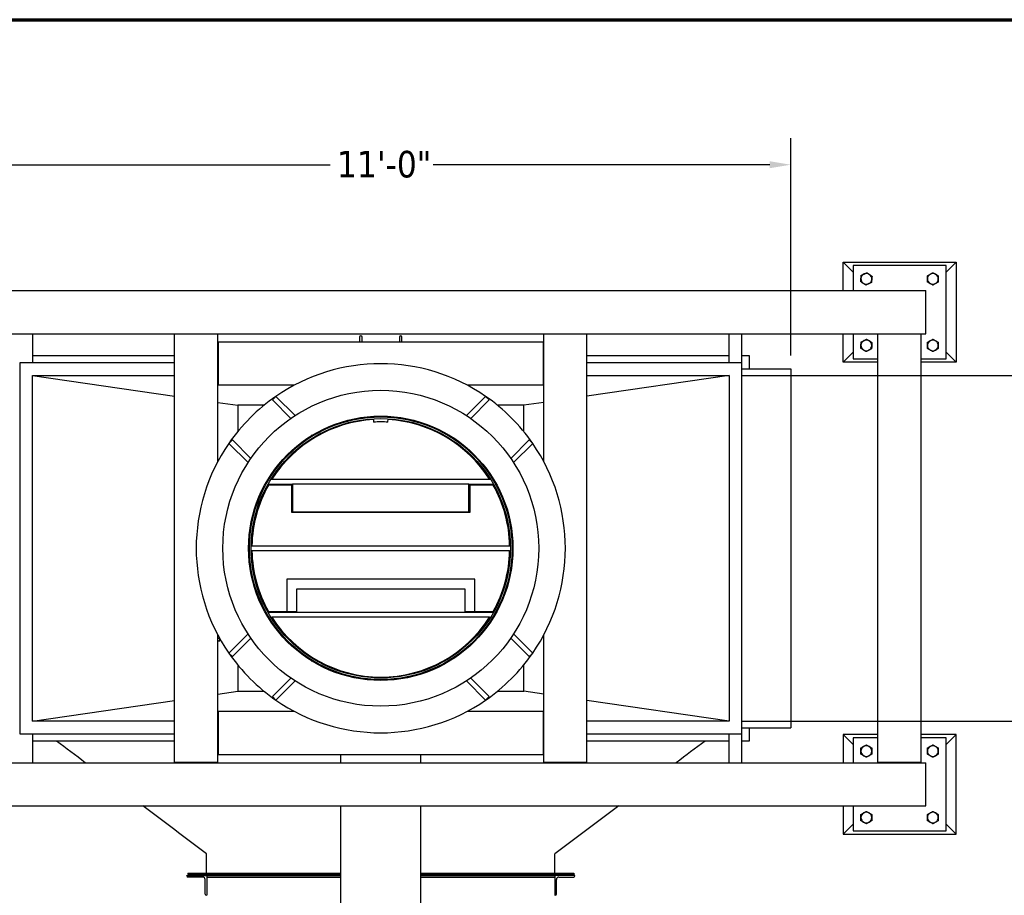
# Model space of a CAD drawing. Header units: inches. Extents: x 24 to 1128, y -74 to 748.
# Tile 509 of 557: x 477 to 625, y 616 to 748. Entities that reach past the tile are written whole.
import ezdxf

# ---------------------------------------------------------------- set-up
doc = ezdxf.new("R2010")
doc.units = ezdxf.units.IN
doc.header["$LTSCALE"] = 32
doc.header["$MEASUREMENT"] = 0
for name, color, linetype, lineweight in [('Border (ANSI)', 7, 'Continuous', 70), ('Dimension (ANSI)', 7, 'Continuous', 25), ('Visible (ANSI)', 7, 'Continuous', 30)]:
    doc.layers.add(name, color=color, linetype=linetype, lineweight=lineweight)
doc.styles.add('Note Text (ANSI)', font='tahoma.ttf')
doc.dimstyles.new('Architectural (ANSI)', dxfattribs={"dimscale": 32, "dimtxt": 0.125, "dimasz": 0.098425, "dimexe": 0.125, "dimexo": 0.0625, "dimgap": 0.031496, "dimtad": 0, "dimtih": 1, "dimtoh": 1, "dimdec": 4, "dimrnd": 1e-08, "dimzin": 3, "dimdsep": 46, "dimlunit": 4, "dimtxsty": 'Note Text (ANSI)', "dimcen": 0.09, "dimdle": 0.393701, "dimclrd": 256, "dimclre": 256, "dimclrt": 256, "dimadec": 0, "dimazin": 3, "dimtfac": 0.96, "dimtofl": 0, "dimtmove": 0, "dimatfit": 3, "dimfxl": 1, "dimfrac": 2, "dimtolj": 1, "dimtzin": 12, "dimlwd": -1, "dimlwe": -1, "dimarcsym": 0})

# ---------------------------------------------------------------- blocks, each defined once
blk = doc.blocks.new('Borders SUPERIOR BORDER')
at = {"layer": 'Border (ANSI)'}
blk.add_line((0.75, 23.375), (35.25, 23.375), dxfattribs=at)
blk = doc.blocks.new('*D18')
at = {"layer": 'Defpoints', "color": 0, "transparency": 16777216}
for p in [(593.23, 726.19), (461.23, 695.52), (593.23, 695.52)]:
    blk.add_point(p, dxfattribs=at)
at = {"layer": 'Dimension (ANSI)', "transparency": 16777216}
for p, q in [((461.23, 697.52), (461.23, 730.19)), ((593.23, 697.52), (593.23, 730.19)), ((464.38, 726.19), (524.01, 726.19)), ((590.08, 726.19), (539.49, 726.19))]:
    blk.add_line(p, q, dxfattribs=at)
for points in [[(464.38, 726.72), (464.38, 725.67), (461.23, 726.19)], [(590.08, 726.72), (590.08, 725.67), (593.23, 726.19)]]:
    blk.add_solid(points, dxfattribs=at)
at = {"layer": 'Dimension (ANSI)', "transparency": 16777216, "insert": (525.01, 728.28), "char_height": 4, "attachment_point": 1, "style": 'Note Text (ANSI)'}
blk.add_mtext('\\A1;11\'-0"', dxfattribs=at)
blk = doc.blocks.new('*D19')
at = {"layer": 'Defpoints', "color": 0, "transparency": 16777216}
for p in [(583.98, 694.52), (583.98, 642.52), (647.98, 642.52)]:
    blk.add_point(p, dxfattribs=at)
at = {"layer": 'Dimension (ANSI)', "transparency": 16777216}
for p, q in [((585.98, 694.52), (651.98, 694.52)), ((647.98, 691.37), (647.98, 679.53)), ((647.98, 645.67), (647.98, 673.52)), ((585.98, 642.52), (651.98, 642.52))]:
    blk.add_line(p, q, dxfattribs=at)
for points in [[(647.46, 691.37), (648.51, 691.37), (647.98, 694.52)], [(647.46, 645.67), (648.51, 645.67), (647.98, 642.52)]]:
    blk.add_solid(points, dxfattribs=at)
at = {"layer": 'Dimension (ANSI)', "transparency": 16777216, "insert": (642.5, 678.52), "char_height": 4, "attachment_point": 1, "style": 'Note Text (ANSI)'}
blk.add_mtext('\\A1;4\'-4"', dxfattribs=at)
blk = doc.blocks.new('*D22')
at = {"layer": 'Defpoints', "color": 0, "transparency": 16777216}
for p in [(449.64, 707.27), (363.01, 481.71), (485.54, 481.71)]:
    blk.add_point(p, dxfattribs=at)
at = {"layer": 'Dimension (ANSI)', "transparency": 16777216}
for p, q in [((447.64, 707.27), (359.01, 707.27)), ((363.01, 704.12), (363.01, 605.03)), ((363.01, 484.86), (363.01, 597.96)), ((483.54, 481.71), (359.01, 481.71))]:
    blk.add_line(p, q, dxfattribs=at)
for points in [[(362.49, 704.12), (363.54, 704.12), (363.01, 707.27)], [(362.49, 484.86), (363.54, 484.86), (363.01, 481.71)]]:
    blk.add_solid(points, dxfattribs=at)
at = {"layer": 'Dimension (ANSI)', "transparency": 16777216, "insert": (349.86, 604.02), "char_height": 4, "attachment_point": 1, "style": 'Note Text (ANSI)'}
blk.add_mtext('\\A1;18\'-9 9/16"', dxfattribs=at)

msp = doc.modelspace()

# ---------------------------------------------------------------- linework, layer by layer
at = {"layer": 'Visible (ANSI)'}
for p, q in [((601.10055, 707.27291), (601.10055, 711.52291)), ((601.10055, 711.52291), (618.10055, 711.52291)), ((601.10055, 711.52291), (602.60055, 710.02291)), ((602.60055, 711.02291), (602.60055, 707.27291)), ((616.60055, 711.02291), (602.60055, 711.02291)), ((618.10055, 711.52291), (616.60055, 710.02291)), ((616.60055, 697.02291), (616.60055, 711.02291)), ((618.10055, 711.52291), (618.10055, 696.52291)), ((449.63555, 707.27291), (613.56555, 707.27291)), ((613.56555, 700.77291), (613.56555, 707.27291)), ((449.63555, 700.77291), (613.56555, 700.77291)), ((479.22555, 700.77291), (479.22555, 696.42291)), ((500.60055, 636.33291), (500.60055, 700.71291)), ((507.10055, 700.71291), (500.60055, 700.71291)), ((503.53877, 700.71291), (503.53877, 700.77291)), ((504.16234, 700.77291), (504.16234, 700.71291)), ((507.10055, 681.55413), (507.10055, 700.71291)), ((528.41305, 700.28241), (528.41305, 699.52291)), ((528.78805, 699.52291), (528.78805, 700.28241)), ((534.41305, 700.28241), (534.41305, 699.52291)), ((534.78805, 699.52291), (534.78805, 700.28241)), ((556.10055, 681.55413), (556.10055, 700.71291)), ((562.60055, 700.71291), (556.10055, 700.71291)), ((559.03877, 700.71291), (559.03877, 700.77291)), ((559.66234, 700.77291), (559.66234, 700.71291)), ((562.60055, 636.33291), (562.60055, 700.71291)), ((583.97555, 696.42291), (583.97555, 700.77291)), ((585.89555, 636.27291), (585.89555, 700.77291)), ((601.10055, 696.52291), (601.10055, 700.77291)), ((602.60055, 700.77291), (602.60055, 697.02291)), ((612.85055, 700.71291), (606.35055, 700.71291)), ((606.35055, 636.33291), (606.35055, 700.71291)), ((606.41305, 700.71291), (606.41305, 700.77291)), ((608.80367, 700.77291), (608.80367, 700.74729)), ((608.80367, 700.74729), (608.82352, 700.71291)), ((609.28877, 700.71291), (609.28877, 700.77291)), ((609.91234, 700.77291), (609.91234, 700.71291)), ((612.78805, 700.77291), (612.78805, 700.71291)), ((612.85055, 636.33291), (612.85055, 700.71291)), ((507.16055, 699.52291), (507.16055, 693.02291)), ((556.04055, 699.52291), (507.16055, 699.52291)), ((556.04055, 693.02291), (556.04055, 699.52291)), ((479.22555, 697.52391), (500.60055, 697.52391)), ((507.10055, 697.52391), (507.16055, 697.52391)), ((556.04055, 697.52391), (556.10055, 697.52391)), ((562.60055, 697.52391), (583.97555, 697.52391)), ((585.89555, 697.52391), (586.97655, 697.52391)), ((586.97655, 697.52391), (586.97655, 695.52291)), ((601.10055, 696.52291), (602.60055, 698.02291)), ((618.10055, 696.52291), (616.60055, 698.02291)), ((477.32555, 696.42291), (477.32555, 640.62291)), ((500.60055, 696.42291), (477.32555, 696.42291)), ((507.10055, 696.5847), (507.16055, 696.5847)), ((507.16055, 695.96113), (507.10055, 695.96113)), ((556.04055, 696.5847), (556.10055, 696.5847)), ((556.10055, 695.96113), (556.04055, 695.96113)), ((585.87555, 696.42291), (562.60055, 696.42291)), ((585.87555, 640.62291), (585.87555, 696.42291)), ((606.35055, 696.52291), (601.10055, 696.52291)), ((602.60055, 697.02291), (606.35055, 697.02291)), ((612.85055, 697.02291), (616.60055, 697.02291)), ((618.10055, 696.52291), (612.85055, 696.52291)), ((479.22555, 694.52291), (500.60055, 694.52291)), ((479.22555, 642.52291), (479.22555, 694.52291)), ((479.22555, 694.52291), (500.60055, 691.40753)), ((507.10055, 694.52291), (507.16055, 694.52291)), ((556.04055, 694.52291), (556.10055, 694.52291)), ((562.60055, 694.52291), (583.97555, 694.52291)), ((583.97555, 694.52291), (562.60055, 691.40753)), ((583.97555, 694.52291), (583.97555, 642.52291)), ((585.89555, 695.52291), (593.22555, 695.52291)), ((593.22555, 695.52291), (593.22555, 641.52291)), ((518.56934, 693.02291), (507.16055, 693.02291)), ((556.04055, 693.02291), (544.63177, 693.02291)), ((515.30469, 690.82919), (515.83502, 691.35952)), ((515.83502, 691.35952), (518.71868, 688.47585)), ((544.48243, 688.47585), (547.36609, 691.35952)), ((547.36609, 691.35952), (547.89642, 690.82919)), ((507.10055, 690.46016), (510.10055, 690.02291)), ((510.10055, 690.02291), (510.10055, 686.0675)), ((514.05597, 690.02291), (510.10055, 690.02291)), ((518.08304, 688.05083), (515.30469, 690.82919)), ((547.89642, 690.82919), (545.11806, 688.05083)), ((553.10055, 690.02291), (549.14514, 690.02291)), ((556.10055, 690.46016), (553.10055, 690.02291)), ((553.10055, 686.0675), (553.10055, 690.02291)), ((530.49504, 687.99155), (530.52339, 687.49236)), ((532.67772, 687.49236), (532.70606, 687.99155)), ((520.96757, 685.1663), (521.35469, 685.55341)), ((541.84642, 685.55341), (542.23353, 685.1663)), ((508.76395, 684.28845), (509.29428, 684.81878)), ((511.64761, 681.40479), (508.76395, 684.28845)), ((509.29428, 684.81878), (512.07264, 682.04042)), ((520.87708, 685.25679), (520.96757, 685.1663)), ((542.23353, 685.1663), (542.32403, 685.25679)), ((551.12847, 682.04042), (553.90683, 684.81878)), ((554.43716, 684.28845), (551.55349, 681.40479)), ((553.90683, 684.81878), (554.43716, 684.28845)), ((514.57005, 678.76878), (514.95717, 679.15589)), ((514.6415, 678.14791), (518.33945, 678.14791)), ((518.21445, 678.02291), (514.71445, 678.02291)), ((514.95717, 679.15589), (514.86667, 679.24639)), ((515.08967, 678.89791), (515.23748, 678.89791)), ((515.23748, 678.89791), (547.96362, 678.89791)), ((518.21445, 673.89791), (518.21445, 678.02291)), ((518.33945, 678.02291), (518.21445, 678.02291)), ((518.33945, 678.14791), (518.33945, 674.02291)), ((544.86166, 678.14791), (518.33945, 678.14791)), ((544.86166, 674.02291), (544.86166, 678.14791)), ((544.86166, 678.14791), (548.5596, 678.14791)), ((544.98666, 678.02291), (544.86166, 678.02291)), ((544.98666, 678.02291), (544.98666, 673.89791)), ((548.48666, 678.02291), (544.98666, 678.02291)), ((547.96362, 678.89791), (548.11144, 678.89791)), ((548.33443, 679.24639), (548.24394, 679.15589)), ((548.24394, 679.15589), (548.63105, 678.76878)), ((544.98666, 673.89791), (518.21445, 673.89791)), ((518.33945, 674.02291), (544.86166, 674.02291)), ((512.10416, 668.89791), (512.22918, 668.89791)), ((512.10416, 668.14791), (512.22918, 668.14791)), ((512.22918, 668.89791), (550.97192, 668.89791)), ((550.97192, 668.14791), (512.22918, 668.14791)), ((550.97192, 668.89791), (551.09695, 668.89791)), ((550.97192, 668.14791), (551.09695, 668.14791)), ((512.33261, 665.5235), (512.45913, 665.5235)), ((550.74198, 665.5235), (550.86849, 665.5235)), ((517.46445, 663.89791), (517.46445, 659.02291)), ((545.73666, 663.89791), (517.46445, 663.89791)), ((545.73666, 659.02291), (545.73666, 663.89791)), ((518.96445, 662.39791), (544.23666, 662.39791)), ((518.96445, 659.02291), (518.96445, 662.39791)), ((544.23666, 662.39791), (544.23666, 659.02291)), ((514.6415, 658.89791), (518.33945, 658.89791)), ((514.71445, 659.02291), (517.46445, 659.02291)), ((517.46445, 659.02291), (518.96445, 659.02291)), ((518.33945, 659.02291), (518.33945, 658.89791)), ((518.33945, 658.89791), (544.86166, 658.89791)), ((544.23666, 659.02291), (545.73666, 659.02291)), ((544.86166, 658.89791), (544.86166, 659.02291)), ((544.86166, 658.89791), (548.5596, 658.89791)), ((545.73666, 659.02291), (548.48666, 659.02291)), ((514.95717, 657.88994), (514.57005, 658.27705)), ((514.86667, 657.79944), (514.95717, 657.88994)), ((515.08967, 658.14791), (515.23748, 658.14791)), ((547.96362, 658.14791), (515.23748, 658.14791)), ((547.96362, 658.14791), (548.11144, 658.14791)), ((548.63105, 658.27705), (548.24394, 657.88994)), ((548.24394, 657.88994), (548.33443, 657.79944)), ((507.10055, 636.33291), (507.10055, 655.4917)), ((507.10055, 655.36299), (507.16945, 655.36299)), ((507.10055, 654.98861), (507.35806, 654.98861)), ((507.10055, 654.61299), (507.35806, 654.61299)), ((507.10055, 654.61177), (507.35806, 654.61177)), ((507.39155, 654.8008), (507.39155, 654.95874)), ((507.39155, 654.61238), (507.39155, 654.8008)), ((507.39155, 654.61238), (507.39155, 654.61238)), ((507.39155, 654.61238), (507.39155, 654.61238)), ((508.76395, 652.75738), (511.64761, 655.64104)), ((512.07264, 655.00541), (509.29428, 652.22705)), ((553.90683, 652.22705), (551.12847, 655.00541)), ((551.55349, 655.64104), (554.43716, 652.75738)), ((556.10055, 636.33291), (556.10055, 655.4917)), ((509.29428, 652.22705), (508.76395, 652.75738)), ((520.96757, 651.87953), (520.87708, 651.78903)), ((521.35469, 651.49242), (520.96757, 651.87953)), ((542.23353, 651.87953), (541.84642, 651.49242)), ((542.32403, 651.78903), (542.23353, 651.87953)), ((554.43716, 652.75738), (553.90683, 652.22705)), ((510.10055, 650.97833), (510.10055, 647.02291)), ((525.60055, 650.10036), (525.60055, 649.96894)), ((537.60055, 650.10036), (537.60055, 649.96894)), ((553.10055, 647.02291), (553.10055, 650.97833)), ((515.30469, 646.21664), (518.08304, 648.995)), ((518.71868, 648.56997), (515.83502, 645.68631)), ((530.50213, 649.17907), (530.49504, 649.05428)), ((532.70606, 649.05428), (532.69898, 649.17907)), ((547.36609, 645.68631), (544.48243, 648.56997)), ((545.11806, 648.995), (547.89642, 646.21664)), ((507.10055, 646.58567), (510.10055, 647.02291)), ((510.10055, 647.02291), (514.05597, 647.02291)), ((549.14514, 647.02291), (553.10055, 647.02291)), ((556.10055, 646.58567), (553.10055, 647.02291)), ((479.22555, 642.52291), (500.60055, 645.6383)), ((515.83502, 645.68631), (515.30469, 646.21664)), ((547.89642, 646.21664), (547.36609, 645.68631)), ((583.97555, 642.52291), (562.60055, 645.6383)), ((507.16055, 644.02291), (518.56934, 644.02291)), ((507.16055, 644.02291), (507.16055, 637.52291)), ((544.63177, 644.02291), (556.04055, 644.02291)), ((556.04055, 637.52291), (556.04055, 644.02291)), ((500.60055, 642.52291), (479.22555, 642.52291)), ((507.16055, 642.52291), (507.10055, 642.52291)), ((556.10055, 642.52291), (556.04055, 642.52291)), ((583.97555, 642.52291), (562.60055, 642.52291)), ((507.10055, 641.0847), (507.16055, 641.0847)), ((556.04055, 641.0847), (556.10055, 641.0847)), ((585.89555, 641.52291), (593.22555, 641.52291)), ((586.97655, 641.52291), (586.97655, 639.52391)), ((477.32555, 640.62291), (500.60055, 640.62291)), ((479.22555, 640.62291), (479.22555, 636.27291)), ((500.60055, 639.52391), (479.22555, 639.52391)), ((507.16055, 640.46113), (507.10055, 640.46113)), ((507.16055, 639.52391), (507.10055, 639.52391)), ((556.10055, 640.46113), (556.04055, 640.46113)), ((556.10055, 639.52391), (556.04055, 639.52391)), ((562.60055, 640.62291), (585.87555, 640.62291)), ((583.97555, 639.52391), (562.60055, 639.52391)), ((583.97555, 636.27291), (583.97555, 640.62291)), ((586.97655, 639.52391), (585.89555, 639.52391)), ((601.10055, 640.52291), (601.10055, 636.27291)), ((606.35055, 640.52291), (601.10055, 640.52291)), ((601.10055, 640.52291), (602.60055, 639.02291)), ((602.60055, 640.02291), (602.60055, 636.27291)), ((606.35055, 640.02291), (602.60055, 640.02291)), ((618.10055, 640.52291), (612.85055, 640.52291)), ((616.60055, 640.02291), (612.85055, 640.02291)), ((618.10055, 640.52291), (616.60055, 639.02291)), ((616.60055, 626.02291), (616.60055, 640.02291)), ((618.10055, 625.52291), (618.10055, 640.52291)), ((507.16055, 637.52291), (556.04055, 637.52291)), ((525.60055, 636.27291), (525.60055, 637.52291)), ((537.60055, 636.27291), (537.60055, 637.52291)), ((449.63555, 636.27291), (613.56555, 636.27291)), ((500.60055, 636.33291), (507.10055, 636.33291)), ((503.53877, 636.27291), (503.53877, 636.33291)), ((504.16234, 636.33291), (504.16234, 636.27291)), ((556.10055, 636.33291), (562.60055, 636.33291)), ((559.03877, 636.27291), (559.03877, 636.33291)), ((559.66234, 636.33291), (559.66234, 636.27291)), ((606.35055, 636.33291), (612.85055, 636.33291)), ((606.41305, 636.27291), (606.41305, 636.33291)), ((609.28877, 636.27291), (609.28877, 636.33291)), ((609.91234, 636.33291), (609.91234, 636.27291)), ((612.78805, 636.33291), (612.78805, 636.27291)), ((613.56555, 629.77291), (613.56555, 636.27291)), ((449.63555, 629.77291), (613.56555, 629.77291)), ((525.60055, 566.18541), (525.60055, 629.77291)), ((537.60055, 566.18541), (537.60055, 629.77291)), ((601.10055, 629.77291), (601.10055, 625.52291)), ((602.60055, 629.77291), (602.60055, 626.02291)), ((601.10055, 625.52291), (602.60055, 627.02291)), ((618.10055, 625.52291), (616.60055, 627.02291)), ((601.10055, 625.52291), (618.10055, 625.52291)), ((602.60055, 626.02291), (616.60055, 626.02291)), ((505.41405, 619.64891), (505.41405, 622.55533)), ((557.78905, 619.64891), (557.78905, 622.55533)), ((502.4453, 619.27641), (502.4453, 619.33641)), ((502.4453, 619.33641), (505.4453, 619.33641)), ((502.60155, 619.64891), (525.60055, 619.64891)), ((502.60155, 619.64891), (502.60155, 619.46141)), ((502.60155, 619.46141), (525.60055, 619.46141)), ((504.8153, 619.08641), (502.6353, 619.08641)), ((505.4453, 619.33641), (505.4453, 616.33641)), ((505.4453, 619.33641), (525.60055, 619.33641)), ((505.4453, 619.27641), (505.4453, 619.33641)), ((505.4453, 619.08641), (525.60055, 619.08641)), ((537.60055, 619.64891), (560.60155, 619.64891)), ((537.60055, 619.46141), (560.60155, 619.46141)), ((537.60055, 619.33641), (557.7577, 619.33641)), ((537.60055, 619.08641), (557.7577, 619.08641)), ((560.7577, 619.33641), (557.7577, 619.33641)), ((557.7577, 619.33641), (557.7577, 616.33641)), ((557.7577, 619.27641), (557.7577, 619.33641)), ((558.3877, 619.08641), (560.5677, 619.08641)), ((560.60155, 619.64891), (560.60155, 619.46141)), ((560.7577, 619.27641), (560.7577, 619.33641)), ((505.1953, 616.52641), (505.1953, 618.70641)), ((558.0077, 616.52641), (558.0077, 618.70641)), ((505.4453, 616.33641), (505.3853, 616.33641)), ((557.7577, 616.33641), (557.8177, 616.33641))]:
    msp.add_line(p, q, dxfattribs=at)
for radius in [23.75, 19.875, 19.75, 19.5]:
    msp.add_circle((531.60055, 668.52291), radius, dxfattribs=at)
for centre, radius, start, end in [((604.60055, 709.02291), 0.8125, 174.8071497, 234.8071497), ((604.60055, 709.02291), 0.8125, 114.8071497, 174.8071497), ((604.60055, 709.02291), 0.8125, 54.8071497, 114.8071497), ((604.60055, 709.02291), 0.8125, 354.8071497, 54.8071497), ((614.60055, 709.02291), 0.8125, 120, 180), ((614.60055, 709.02291), 0.8125, 60, 120), ((614.60055, 709.02291), 0.8125, 0, 60), ((604.60055, 709.02291), 0.8125, 234.8071497, 294.8071497), ((604.60055, 709.02291), 0.8125, 294.8071497, 354.8071497), ((614.60055, 709.02291), 0.8125, 180, 240), ((614.60055, 709.02291), 0.8125, 240, 300), ((614.60055, 709.02291), 0.8125, 300, 0), ((528.60055, 700.28241), 0.1875, 0, 180), ((534.60055, 700.28241), 0.1875, 0, 180), ((604.60055, 699.02291), 0.8125, 177.5537863, 237.5537863), ((604.60055, 699.02291), 0.8125, 117.5537863, 177.5537863), ((604.60055, 699.02291), 0.8125, 57.5537863, 117.5537863), ((604.60055, 699.02291), 0.8125, 297.5537863, 357.5537863), ((604.60055, 699.02291), 0.8125, 357.5537863, 57.5537863), ((614.60055, 699.02291), 0.8125, 120, 180), ((614.60055, 699.02291), 0.8125, 180, 240), ((614.60055, 699.02291), 0.8125, 60, 120), ((614.60055, 699.02291), 0.8125, 0, 60), ((614.60055, 699.02291), 0.8125, 300, 0), ((604.60055, 699.02291), 0.8125, 237.5537863, 297.5537863), ((614.60055, 699.02291), 0.8125, 240, 300), ((531.60055, 668.52291), 27.75, 55.380255, 124.619745), ((531.60055, 668.52291), 27.75, 124.619745, 145.380255), ((531.60055, 668.52291), 27.75, 34.619745, 55.380255), ((531.60055, 668.52291), 19.375, 93.25, 147.6232677), ((531.60055, 668.52291), 19, 86.75, 93.25), ((531.60055, 668.52291), 19.375, 32.3767323, 86.75), ((531.60055, 668.52291), 27.75, 145.380255, 214.619745), ((531.60055, 668.52291), 27.75, 325.380255, 34.619745), ((531.60055, 668.52291), 19.375, 150.6382139, 178.8909802), ((531.60055, 668.52291), 19.375, 1.1090198, 29.3617861), ((531.60055, 668.52291), 19.375, 181.1090198, 209.3617861), ((531.60055, 668.52291), 19.375, 330.6382139, 358.8909802), ((531.60055, 668.52291), 19.375, 212.3767323, 327.6232677), ((531.60055, 668.52291), 27.75, 214.619745, 235.380255), ((531.60055, 668.52291), 27.75, 304.619745, 325.380255), ((531.60055, 668.52291), 27.75, 235.380255, 304.619745), ((604.60055, 638.02291), 0.8125, 120, 180), ((604.60055, 638.02291), 0.8125, 180, 240), ((604.60055, 638.02291), 0.8125, 60, 120), ((604.60055, 638.02291), 0.8125, 0, 60), ((604.60055, 638.02291), 0.8125, 300, 0), ((614.60055, 638.02291), 0.8125, 120, 180), ((614.60055, 638.02291), 0.8125, 180, 240), ((614.60055, 638.02291), 0.8125, 60, 120), ((614.60055, 638.02291), 0.8125, 0, 60), ((614.60055, 638.02291), 0.8125, 300, 0), ((604.60055, 638.02291), 0.8125, 240, 300), ((614.60055, 638.02291), 0.8125, 240, 300), ((604.60055, 628.02291), 0.8125, 120, 180), ((604.60055, 628.02291), 0.8125, 180, 240), ((604.60055, 628.02291), 0.8125, 60, 120), ((604.60055, 628.02291), 0.8125, 0, 60), ((604.60055, 628.02291), 0.8125, 300, 0), ((614.60055, 628.02291), 0.8125, 120, 180), ((614.60055, 628.02291), 0.8125, 180, 240), ((614.60055, 628.02291), 0.8125, 60, 120), ((614.60055, 628.02291), 0.8125, 0, 60), ((614.60055, 628.02291), 0.8125, 300, 0), ((604.60055, 628.02291), 0.8125, 240, 300), ((614.60055, 628.02291), 0.8125, 240, 300), ((502.6353, 619.27641), 0.19, 180, 270), ((504.8153, 618.70641), 0.38, 0, 90), ((558.3877, 618.70641), 0.38, 90, 180), ((560.5677, 619.27641), 0.19, 270, 0), ((505.3853, 616.52641), 0.19, 180, 270), ((557.8177, 616.52641), 0.19, 270, 0)]:
    msp.add_arc(centre, radius, start, end, dxfattribs=at)
for points, weights in [([(603.74893, 708.62928), (603.77168, 708.87964), (603.79139, 709.09645)], [1, 1.0379548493, 1]), ([(603.79139, 709.09645), (603.81109, 709.31327), (603.83384, 709.56362)], [1, 1.0379548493, 1]), ([(603.83384, 709.56362), (604.06204, 709.6691), (604.25966, 709.76044)], [1, 1.0379548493, 1]), ([(604.25966, 709.76044), (604.45728, 709.85178), (604.68547, 709.95726)], [1, 1.0379548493, 1]), ([(604.68547, 709.95726), (604.89091, 709.81237), (605.06882, 709.6869)], [1, 1.0379548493, 1]), ([(605.06882, 709.6869), (605.24674, 709.56143), (605.45218, 709.41655)], [1, 1.0379548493, 1]), ([(605.45218, 709.41655), (605.42942, 709.16619), (605.40972, 708.94938)], [1, 1.0379548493, 1]), ([(613.78805, 709.49201), (614.00576, 709.6177), (614.1943, 709.72656)], [1, 1.0379548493, 1]), ([(613.78805, 709.02291), (613.78805, 709.24062), (613.78805, 709.49201)], [1, 1.0379548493, 1]), ([(614.1943, 709.72656), (614.38284, 709.83541), (614.60055, 709.96111)], [1, 1.0379548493, 1]), ([(614.60055, 709.96111), (614.81826, 709.83541), (615.0068, 709.72656)], [1, 1.0379548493, 1]), ([(615.0068, 709.72656), (615.19534, 709.6177), (615.41305, 709.49201)], [1, 1.0379548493, 1]), ([(615.41305, 709.49201), (615.41305, 709.24062), (615.41305, 709.02291)], [1, 1.0379548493, 1]), ([(604.13228, 708.35892), (603.95437, 708.4844), (603.74893, 708.62928)], [1, 1.0379548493, 1]), ([(604.51564, 708.08857), (604.3102, 708.23345), (604.13228, 708.35892)], [1, 1.0379548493, 1]), ([(604.94145, 708.28539), (604.74383, 708.19404), (604.51564, 708.08857)], [1, 1.0379548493, 1]), ([(605.36726, 708.4822), (605.13907, 708.37673), (604.94145, 708.28539)], [1, 1.0379548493, 1]), ([(605.40972, 708.94938), (605.39001, 708.73256), (605.36726, 708.4822)], [1, 1.0379548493, 1]), ([(613.78805, 708.55382), (613.78805, 708.8052), (613.78805, 709.02291)], [1, 1.0379548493, 1]), ([(614.1943, 708.31927), (614.00576, 708.42812), (613.78805, 708.55382)], [1, 1.0379548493, 1]), ([(614.60055, 708.08472), (614.38284, 708.21041), (614.1943, 708.31927)], [1, 1.0379548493, 1]), ([(615.0068, 708.31927), (614.81826, 708.21041), (614.60055, 708.08472)], [1, 1.0379548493, 1]), ([(615.41305, 708.55382), (615.19534, 708.42812), (615.0068, 708.31927)], [1, 1.0379548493, 1]), ([(615.41305, 709.02291), (615.41305, 708.8052), (615.41305, 708.55382)], [1, 1.0379548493, 1]), ([(608.81342, 700.77291), (608.82024, 700.74348), (608.83197, 700.71291)], [1.01768757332, 1.02026368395, 1.01769474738]), ([(603.76877, 698.58892), (603.7795, 698.84008), (603.78879, 699.05759)], [1, 1.0379548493, 1]), ([(603.78879, 699.05759), (603.79809, 699.2751), (603.80881, 699.52626)], [1, 1.0379548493, 1]), ([(603.80881, 699.52626), (604.03169, 699.64255), (604.22471, 699.74326)], [1, 1.0379548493, 1]), ([(604.22471, 699.74326), (604.41772, 699.84397), (604.6406, 699.96025)], [1, 1.0379548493, 1]), ([(604.6406, 699.96025), (604.85274, 699.82538), (605.03647, 699.70858)], [1, 1.0379548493, 1]), ([(605.03647, 699.70858), (605.22019, 699.59178), (605.43233, 699.4569)], [1, 1.0379548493, 1]), ([(605.41231, 698.98823), (605.40302, 698.77072), (605.39229, 698.51957)], [1, 1.0379548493, 1]), ([(605.43233, 699.4569), (605.4216, 699.20574), (605.41231, 698.98823)], [1, 1.0379548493, 1]), ([(613.78805, 699.49201), (614.00576, 699.6177), (614.1943, 699.72656)], [1, 1.0379548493, 1]), ([(613.78805, 699.02291), (613.78805, 699.24062), (613.78805, 699.49201)], [1, 1.0379548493, 1]), ([(613.78805, 698.55382), (613.78805, 698.8052), (613.78805, 699.02291)], [1, 1.0379548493, 1]), ([(614.1943, 699.72656), (614.38284, 699.83541), (614.60055, 699.96111)], [1, 1.0379548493, 1]), ([(614.60055, 699.96111), (614.81826, 699.83541), (615.0068, 699.72656)], [1, 1.0379548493, 1]), ([(615.0068, 699.72656), (615.19534, 699.6177), (615.41305, 699.49201)], [1, 1.0379548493, 1]), ([(615.41305, 699.49201), (615.41305, 699.24062), (615.41305, 699.02291)], [1, 1.0379548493, 1]), ([(615.41305, 699.02291), (615.41305, 698.8052), (615.41305, 698.55382)], [1, 1.0379548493, 1]), ([(604.16464, 698.33725), (603.98092, 698.45405), (603.76877, 698.58892)], [1, 1.0379548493, 1]), ([(604.56051, 698.08557), (604.34836, 698.22045), (604.16464, 698.33725)], [1, 1.0379548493, 1]), ([(604.9764, 698.30257), (604.78338, 698.20186), (604.56051, 698.08557)], [1, 1.0379548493, 1]), ([(605.39229, 698.51957), (605.16942, 698.40328), (604.9764, 698.30257)], [1, 1.0379548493, 1]), ([(614.1943, 698.31927), (614.00576, 698.42812), (613.78805, 698.55382)], [1, 1.0379548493, 1]), ([(614.60055, 698.08472), (614.38284, 698.21041), (614.1943, 698.31927)], [1, 1.0379548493, 1]), ([(615.0068, 698.31927), (614.81826, 698.21041), (614.60055, 698.08472)], [1, 1.0379548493, 1]), ([(615.41305, 698.55382), (615.19534, 698.42812), (615.0068, 698.31927)], [1, 1.0379548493, 1]), ([(507.35806, 654.98861), (507.36129, 654.99827), (507.36418, 655.0077)], [1, 1.00353585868, 1.00641291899]), ([(507.39155, 654.8008), (507.39155, 654.88796), (507.35806, 654.98861)], [1, 1.0379548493, 1]), ([(507.35806, 654.61299), (507.39155, 654.71364), (507.39155, 654.8008)], [1, 1.0379548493, 1]), ([(507.39155, 654.61238), (507.39155, 654.61267), (507.35806, 654.61299)], [1, 1.0379548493, 1]), ([(507.35806, 654.61177), (507.39155, 654.6121), (507.39155, 654.61238)], [1, 1.0379548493, 1]), ([(603.78805, 638.49201), (604.00576, 638.6177), (604.1943, 638.72656)], [1, 1.0379548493, 1]), ([(603.78805, 638.02291), (603.78805, 638.24062), (603.78805, 638.49201)], [1, 1.0379548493, 1]), ([(603.78805, 637.55382), (603.78805, 637.8052), (603.78805, 638.02291)], [1, 1.0379548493, 1]), ([(604.1943, 638.72656), (604.38284, 638.83541), (604.60055, 638.96111)], [1, 1.0379548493, 1]), ([(604.60055, 638.96111), (604.81826, 638.83541), (605.0068, 638.72656)], [1, 1.0379548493, 1]), ([(605.0068, 638.72656), (605.19534, 638.6177), (605.41305, 638.49201)], [1, 1.0379548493, 1]), ([(605.41305, 638.49201), (605.41305, 638.24062), (605.41305, 638.02291)], [1, 1.0379548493, 1]), ([(605.41305, 638.02291), (605.41305, 637.8052), (605.41305, 637.55382)], [1, 1.0379548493, 1]), ([(613.78805, 638.49201), (614.00576, 638.6177), (614.1943, 638.72656)], [1, 1.0379548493, 1]), ([(613.78805, 638.02291), (613.78805, 638.24062), (613.78805, 638.49201)], [1, 1.0379548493, 1]), ([(613.78805, 637.55382), (613.78805, 637.8052), (613.78805, 638.02291)], [1, 1.0379548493, 1]), ([(614.1943, 638.72656), (614.38284, 638.83541), (614.60055, 638.96111)], [1, 1.0379548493, 1]), ([(614.60055, 638.96111), (614.81826, 638.83541), (615.0068, 638.72656)], [1, 1.0379548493, 1]), ([(615.0068, 638.72656), (615.19534, 638.6177), (615.41305, 638.49201)], [1, 1.0379548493, 1]), ([(615.41305, 638.49201), (615.41305, 638.24062), (615.41305, 638.02291)], [1, 1.0379548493, 1]), ([(615.41305, 638.02291), (615.41305, 637.8052), (615.41305, 637.55382)], [1, 1.0379548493, 1]), ([(604.1943, 637.31927), (604.00576, 637.42812), (603.78805, 637.55382)], [1, 1.0379548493, 1]), ([(604.60055, 637.08472), (604.38284, 637.21041), (604.1943, 637.31927)], [1, 1.0379548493, 1]), ([(605.0068, 637.31927), (604.81826, 637.21041), (604.60055, 637.08472)], [1, 1.0379548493, 1]), ([(605.41305, 637.55382), (605.19534, 637.42812), (605.0068, 637.31927)], [1, 1.0379548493, 1]), ([(614.1943, 637.31927), (614.00576, 637.42812), (613.78805, 637.55382)], [1, 1.0379548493, 1]), ([(614.60055, 637.08472), (614.38284, 637.21041), (614.1943, 637.31927)], [1, 1.0379548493, 1]), ([(615.0068, 637.31927), (614.81826, 637.21041), (614.60055, 637.08472)], [1, 1.0379548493, 1]), ([(615.41305, 637.55382), (615.19534, 637.42812), (615.0068, 637.31927)], [1, 1.0379548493, 1]), ([(603.78805, 628.49201), (604.00576, 628.6177), (604.1943, 628.72656)], [1, 1.0379548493, 1]), ([(603.78805, 628.02291), (603.78805, 628.24062), (603.78805, 628.49201)], [1, 1.0379548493, 1]), ([(603.78805, 627.55382), (603.78805, 627.8052), (603.78805, 628.02291)], [1, 1.0379548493, 1]), ([(604.1943, 628.72656), (604.38284, 628.83541), (604.60055, 628.96111)], [1, 1.0379548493, 1]), ([(604.60055, 628.96111), (604.81826, 628.83541), (605.0068, 628.72656)], [1, 1.0379548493, 1]), ([(605.0068, 628.72656), (605.19534, 628.6177), (605.41305, 628.49201)], [1, 1.0379548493, 1]), ([(605.41305, 628.49201), (605.41305, 628.24062), (605.41305, 628.02291)], [1, 1.0379548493, 1]), ([(605.41305, 628.02291), (605.41305, 627.8052), (605.41305, 627.55382)], [1, 1.0379548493, 1]), ([(613.78805, 628.49201), (614.00576, 628.6177), (614.1943, 628.72656)], [1, 1.0379548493, 1]), ([(613.78805, 628.02291), (613.78805, 628.24062), (613.78805, 628.49201)], [1, 1.0379548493, 1]), ([(613.78805, 627.55382), (613.78805, 627.8052), (613.78805, 628.02291)], [1, 1.0379548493, 1]), ([(614.1943, 628.72656), (614.38284, 628.83541), (614.60055, 628.96111)], [1, 1.0379548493, 1]), ([(614.60055, 628.96111), (614.81826, 628.83541), (615.0068, 628.72656)], [1, 1.0379548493, 1]), ([(615.0068, 628.72656), (615.19534, 628.6177), (615.41305, 628.49201)], [1, 1.0379548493, 1]), ([(615.41305, 628.49201), (615.41305, 628.24062), (615.41305, 628.02291)], [1, 1.0379548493, 1]), ([(615.41305, 628.02291), (615.41305, 627.8052), (615.41305, 627.55382)], [1, 1.0379548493, 1]), ([(604.1943, 627.31927), (604.00576, 627.42812), (603.78805, 627.55382)], [1, 1.0379548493, 1]), ([(604.60055, 627.08472), (604.38284, 627.21041), (604.1943, 627.31927)], [1, 1.0379548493, 1]), ([(605.0068, 627.31927), (604.81826, 627.21041), (604.60055, 627.08472)], [1, 1.0379548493, 1]), ([(605.41305, 627.55382), (605.19534, 627.42812), (605.0068, 627.31927)], [1, 1.0379548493, 1]), ([(614.1943, 627.31927), (614.00576, 627.42812), (613.78805, 627.55382)], [1, 1.0379548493, 1]), ([(614.60055, 627.08472), (614.38284, 627.21041), (614.1943, 627.31927)], [1, 1.0379548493, 1]), ([(615.0068, 627.31927), (614.81826, 627.21041), (614.60055, 627.08472)], [1, 1.0379548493, 1]), ([(615.41305, 627.55382), (615.19534, 627.42812), (615.0068, 627.31927)], [1, 1.0379548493, 1])]:
    msp.add_rational_spline(points, weights, degree=2, dxfattribs=at)
for points in [[(487.17592, 636.27291), (485.73496, 637.35661), (484.29411, 638.4402), (482.85308, 639.52391)], [(580.35003, 639.52391), (578.90899, 638.4402), (577.46814, 637.35661), (576.02719, 636.27291)], [(505.41405, 622.55533), (502.21428, 624.96222), (499.01691, 627.36719), (495.81838, 629.77291)], [(567.38473, 629.77291), (564.18619, 627.36719), (560.98883, 624.96222), (557.78905, 622.55533)]]:
    msp.add_open_spline(points, degree=3, dxfattribs=at)

# ---------------------------------------------------------------- block references
at = {"xscale": 32, "yscale": 32, "zscale": 32}
msp.add_blockref('Borders SUPERIOR BORDER', (0, 0), dxfattribs=at)

# ---------------------------------------------------------------- dimensions: what is measured, and where the dimension line sits
at = {"layer": 'Dimension (ANSI)'}
for base, p1, p2, angle, override, picture, middle in [((593.22555, 726.19484), (461.22555, 695.52291), (593.22555, 695.52291), 180, {"dimgap": 0.031496, "dimtih": 0, "dimtoh": 0, "dimdec": 4, "dimlfac": 1, "dimtol": 0, "dimlim": 0, "dimtp": 0, "dimtm": 0, "dimtdec": 2, "dimatfit": 1}, '*D18', (531.74663, 726.19484)), ((363.01247, 481.71141), (449.63555, 707.27291), (485.53905, 481.71141), 270, {"dimgap": 0.031496, "dimdec": 4, "dimlfac": 1, "dimtol": 0, "dimlim": 0, "dimtp": 0, "dimtm": 0, "dimtdec": 2, "dimatfit": 1}, '*D22', (363.01247, 601.49216)), ((647.983, 642.52291), (583.97555, 694.52291), (583.97555, 642.52291), 90, {"dimgap": 0.031496, "dimdec": 4, "dimlfac": 1, "dimtol": 0, "dimlim": 0, "dimtp": 0, "dimtm": 0, "dimtdec": 2, "dimatfit": 1}, '*D19', (647.983, 676.52291))]:
    dim = msp.add_linear_dim(base=base, p1=p1, p2=p2, angle=angle, dimstyle='Architectural (ANSI)', override=override, dxfattribs=at)
    dim.commit()
    dim.dimension.update_dxf_attribs({"geometry": picture, "text_midpoint": middle, "dimtype": 160})

doc.saveas('drawing.dxf')
